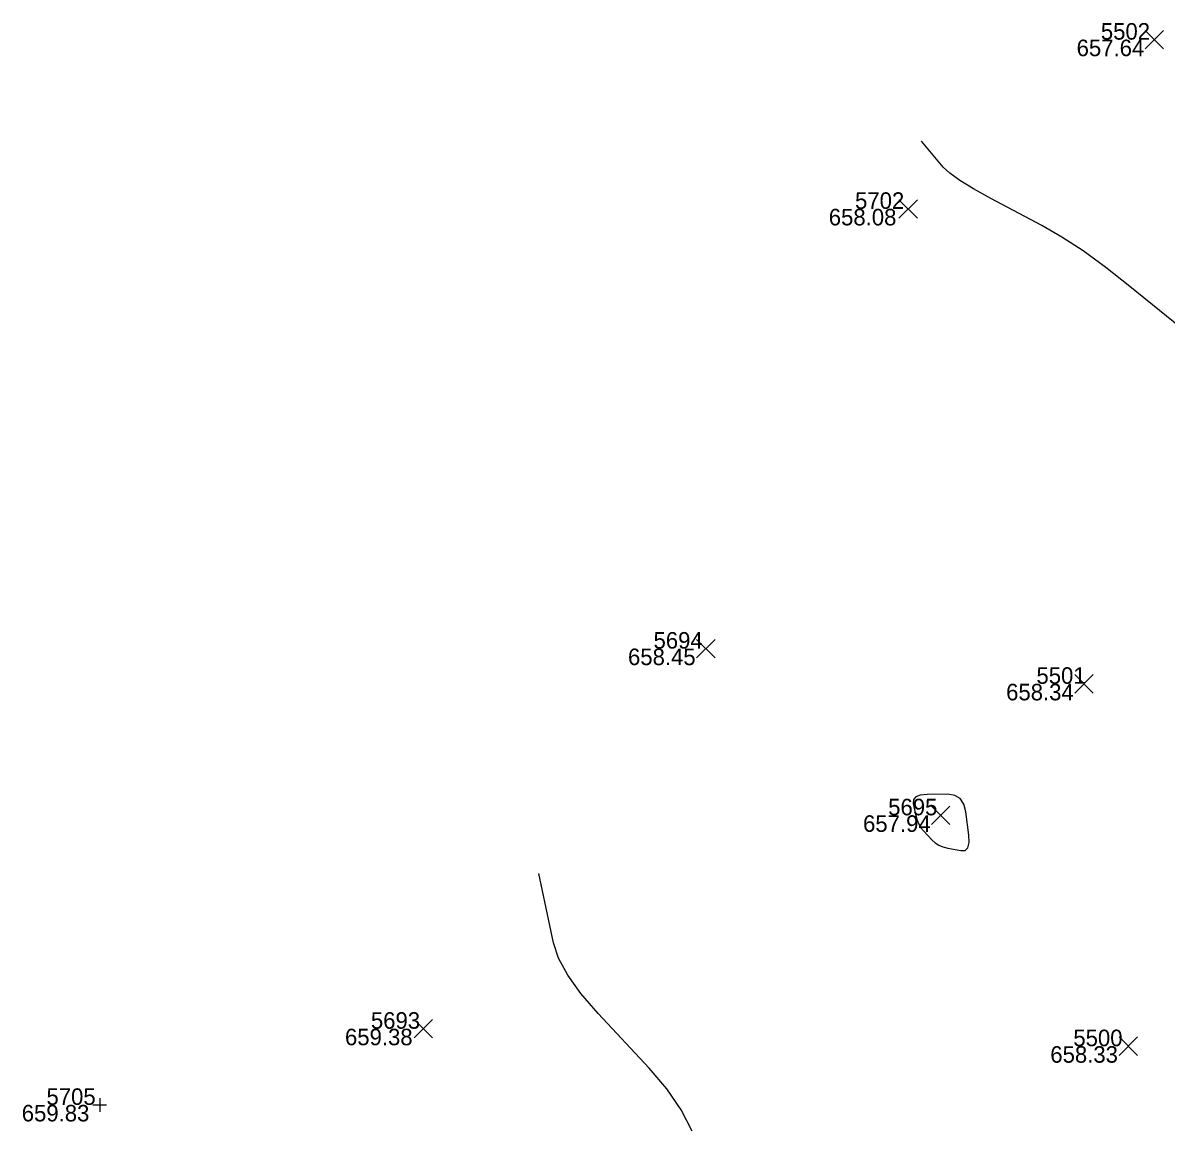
# Model space of a CAD drawing. Extents: x 2129350 to 2137777, y 657588 to 659885.
# Drawn here: x 2132601.7 to 2132684.7, y 657974 to 658054.1 of the extents above; entities that cross this region are included whole.
import ezdxf

# ---------------------------------------------------------------- set-up
doc = ezdxf.new("R2010")
doc.units = 0
for name, color, linetype in [('DT_X_Contour_Minor', 7, 'Continuous'), ('SV_X_Random_Point', 7, 'Continuous'), ('SV_X_Shot_Marker', 7, 'Continuous'), ('SV_X_Text_Elevation', 7, 'Continuous'), ('SV_X_Text_Name', 7, 'Continuous')]:
    doc.layers.add(name, color=color, linetype=linetype)

msp = doc.modelspace()

# ---------------------------------------------------------------- linework, layer by layer
at = {"layer": 'DT_X_Contour_Minor'}
for points in [[(2132686.871, 658031.03), (2132682.055, 658034.941), (2132680.301, 658036.316), (2132678.652, 658037.51), (2132677.107, 658038.52), (2132675.667, 658039.349), (2132671.967, 658041.314), (2132670.71, 658042.01), (2132669.715, 658042.623), (2132668.981, 658043.152), (2132668.51, 658043.598), (2132666.921, 658045.488)], [(2132669.793, 657993.982), (2132670.099, 657994.001), (2132670.295, 657994.196), (2132670.38, 657994.567), (2132670.356, 657995.114), (2132670.146, 657996.807), (2132670.005, 657997.363), (2132669.743, 657997.758), (2132669.357, 657997.994), (2132668.849, 657998.071), (2132667.332, 657998.062), (2132666.842, 657998.018), (2132666.513, 657997.893), (2132666.343, 657997.686), (2132666.332, 657997.397), (2132666.517, 657996.519), (2132666.605, 657996.201), (2132666.731, 657995.908), (2132666.893, 657995.638), (2132667.093, 657995.393), (2132667.675, 657994.77), (2132667.911, 657994.558), (2132668.182, 657994.386), (2132668.49, 657994.255), (2132668.832, 657994.166), (2132669.793, 657993.982)], [(2132650.294, 657973.621), (2132649.484, 657975.173), (2132648.441, 657976.698), (2132647.166, 657978.198), (2132643.458, 657982.164), (2132642.213, 657983.601), (2132641.259, 657984.935), (2132640.595, 657986.167), (2132640.222, 657987.297), (2132639.16, 657992.334)]]:
    msp.add_lwpolyline(points, dxfattribs=at)
at = {"layer": 'SV_X_Random_Point'}
for p, q in [((2132683.152, 658052.184), (2132684.486, 658053.519)), ((2132683.152, 658053.519), (2132684.486, 658052.184)), ((2132665.296, 658039.9), (2132666.63, 658041.235)), ((2132665.296, 658041.235), (2132666.63, 658039.9)), ((2132650.613, 658007.98), (2132651.947, 658009.316)), ((2132650.613, 658009.316), (2132651.947, 658007.98)), ((2132678.055, 658005.424), (2132679.389, 658006.759)), ((2132678.055, 658006.759), (2132679.389, 658005.424)), ((2132667.652, 657995.878), (2132668.986, 657997.213)), ((2132667.652, 657997.213), (2132668.986, 657995.878)), ((2132630.112, 657980.387), (2132631.446, 657981.721)), ((2132630.112, 657981.721), (2132631.446, 657980.387)), ((2132681.27, 657979.12), (2132682.604, 657980.455)), ((2132681.27, 657980.455), (2132682.604, 657979.12))]:
    msp.add_line(p, q, dxfattribs=at)
at = {"layer": 'SV_X_Shot_Marker'}
for p, q in [((2132607.292, 657976.026), (2132607.292, 657975.026)), ((2132606.792, 657975.526), (2132607.792, 657975.526)), ((2132607.292, 657975.526), (2132607.292, 657975.526))]:
    msp.add_line(p, q, dxfattribs=at)

# ---------------------------------------------------------------- texts
at = {"layer": 'SV_X_Text_Elevation'}
for s, p in [('657.64', (2132678.188, 658051.652)), ('658.08', (2132660.2, 658039.368)), ('658.45', (2132645.63, 658007.448)), ('658.34', (2132673.072, 658004.892)), ('657.94', (2132662.688, 657995.346)), ('659.38', (2132625.091, 657979.854)), ('658.33', (2132676.278, 657978.588)), ('659.83', (2132601.633, 657974.326))]:
    msp.add_text(s, height=1.2, dxfattribs=at).set_placement(p)
at = {"layer": 'SV_X_Text_Name'}
for s, p in [('5502', (2132679.945, 658052.852)), ('5702', (2132662.108, 658040.568)), ('5694', (2132647.482, 658008.648)), ('5501', (2132675.273, 658006.092)), ('5695', (2132664.511, 657996.546)), ('5693', (2132626.971, 657981.054)), ('5500', (2132677.95, 657979.788)), ('5705', (2132603.428, 657975.526))]:
    msp.add_text(s, height=1.2, dxfattribs=at).set_placement(p)

doc.saveas('drawing.dxf')
